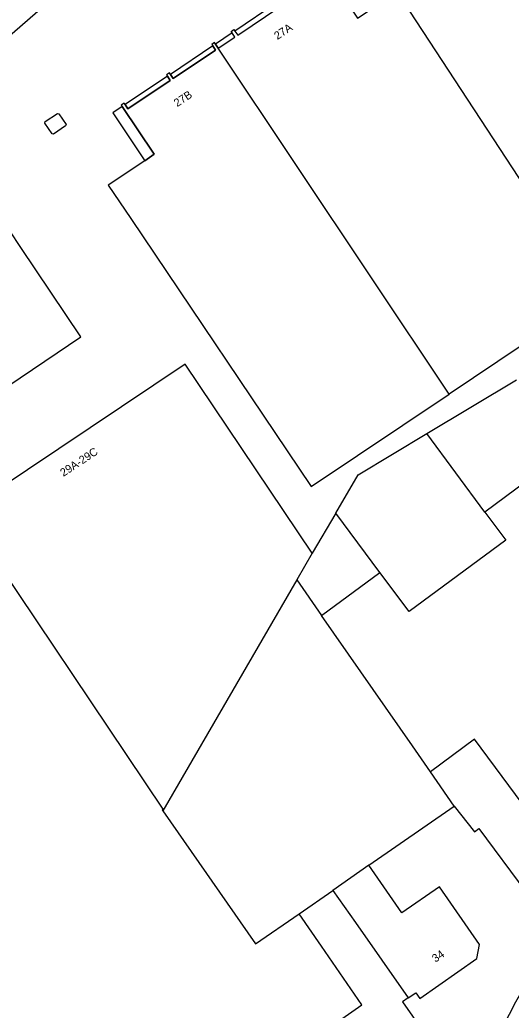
# Model space of a CAD drawing. Extents: x 156651 to 158072, y 387631 to 388990.
# Drawn here: x 157362.3 to 157423.6, y 387781.5 to 387905.3 of the extents above; entities that cross this region are included whole.
import ezdxf

# ---------------------------------------------------------------- set-up
doc = ezdxf.new("R2010")
doc.units = 0
for name, color, linetype in [('IMGEO_Lage_trafo', 7, 'Continuous'), ('IMGEO_Pand', 7, 'Continuous'), ('IMGEO_Pand_nummerreeks', 7, 'Continuous'), ('IMGEO_Pand_overbouw', 7, 'Continuous'), ('IMGEO_Voetpad_open', 7, 'Continuous')]:
    doc.layers.add(name, color=color, linetype=linetype)

msp = doc.modelspace()

# ---------------------------------------------------------------- linework, layer by layer
at = {"layer": 'IMGEO_Lage_trafo'}
msp.add_lwpolyline([(157366.51, 387890.99), (157366.34, 387891.02), (157365.44, 387892.37), (157365.48, 387892.55), (157366.99, 387893.54), (157367.16, 387893.53), (157368.07, 387892.17), (157368.02, 387892), (157366.51, 387890.99)], dxfattribs=at)
at = {"layer": 'IMGEO_Pand'}
for points in [[(157387.08, 387901.72), (157389.14, 387903.1), (157388.79, 387903.62), (157388.67, 387903.8), (157389.03, 387904.04), (157389.15, 387903.86), (157389.5, 387903.35), (157394.78, 387906.9), (157394.43, 387907.42), (157394.31, 387907.6), (157394.67, 387907.84), (157394.8, 387907.65), (157395.14, 387907.14), (157400.43, 387910.7), (157400.09, 387911.22), (157399.97, 387911.4), (157400.33, 387911.64), (157400.45, 387911.46), (157404.47, 387905.48), (157405.66, 387906.28), (157409.42, 387908.81)], [(157434.24, 387870.82), (157409.42, 387908.81)], [(157387.08, 387901.72), (157386.74, 387902.24), (157386.62, 387902.42), (157386.27, 387902.19), (157386.38, 387902.01), (157386.72, 387901.49), (157381.43, 387897.92), (157381.09, 387898.44), (157380.97, 387898.63), (157380.61, 387898.39), (157380.73, 387898.21), (157381.07, 387897.69), (157375.79, 387894.16), (157375.44, 387894.67), (157375.32, 387894.85), (157374.96, 387894.61), (157375.09, 387894.43), (157379.09, 387888.46), (157377.9, 387887.66), (157373.35, 387884.6), (157376.14, 387880.46), (157398.66, 387846.95), (157415.88, 387858.5)], [(157415.88, 387858.5), (157387.08, 387901.72)], [(157362.41, 387876.83), (157359.63, 387880.98), (157338.5, 387866.72), (157341.3, 387862.58), (157348.84, 387851.42), (157369.91, 387865.65), (157362.41, 387876.83)], [(157434.24, 387870.82), (157415.88, 387858.5)], [(157398.8, 387838.63), (157382.93, 387862.24), (157355.27, 387843.72), (157380.15, 387806.63), (157380.06, 387806.57), (157380.16, 387806.43)], [(157413.11, 387853.57), (157424.32, 387860.3)], [(157401.74, 387843.64), (157404.55, 387848.43), (157413.11, 387853.57)], [(157420.35, 387843.75), (157413.11, 387853.57)], [(157430.82, 387851.55), (157420.35, 387843.75)], [(157420.35, 387843.75), (157422.96, 387840.25), (157410.89, 387831.35), (157407.24, 387836.22)], [(157401.74, 387843.64), (157398.8, 387838.63)], [(157407.24, 387836.22), (157401.74, 387843.64)], [(157398.8, 387838.63), (157396.88, 387835.3)], [(157396.88, 387835.3), (157380.16, 387806.43)], [(157396.88, 387835.3), (157399.97, 387830.85)], [(157399.97, 387830.85), (157407.24, 387836.22)], [(157413.55, 387811.3), (157411.3, 387814.54), (157399.97, 387830.85)], [(157416.52, 387807.02), (157419.04, 387803.79), (157419.61, 387804.22), (157425.46, 387796.32), (157427.4, 387797.77), (157427.58, 387797.53), (157430.64, 387799.81), (157427.65, 387803.82), (157419.05, 387815.39), (157413.55, 387811.3)], [(157416.52, 387807.02), (157413.55, 387811.3)], [(157405.87, 387799.65), (157416.52, 387807.02)], [(157380.16, 387806.43), (157391.71, 387789.8), (157397.16, 387793.57)], [(157405.87, 387799.65), (157401.39, 387796.5)], [(157410.79, 387783.05), (157411.73, 387783.7), (157412.23, 387782.99), (157419.34, 387787.98), (157419.7, 387789.75), (157414.71, 387796.93), (157410.01, 387793.67), (157405.87, 387799.65)], [(157397.16, 387793.57), (157401.39, 387796.5)], [(157401.39, 387796.5), (157404.2, 387792.47), (157410.79, 387783.05)], [(157410.79, 387783.05), (157410.09, 387782.57), (157413.53, 387777.61), (157413.19, 387775.77), (157406.11, 387770.79), (157403.26, 387774.89), (157400.4, 387778.99), (157404.98, 387782.18), (157399.97, 387789.53), (157397.16, 387793.57)]]:
    msp.add_lwpolyline(points, dxfattribs=at)
at = {"layer": 'IMGEO_Pand_overbouw'}
for points in [[(157389.15, 387903.86), (157389.5, 387903.35), (157394.78, 387906.9), (157394.43, 387907.42)], [(157388.79, 387903.62), (157386.74, 387902.24), (157387.08, 387901.72), (157389.14, 387903.1)], [(157381.09, 387898.44), (157381.43, 387897.92), (157386.72, 387901.49), (157386.38, 387902.01)], [(157375.44, 387894.67), (157375.79, 387894.16), (157381.07, 387897.69), (157380.73, 387898.21)], [(157377.9, 387887.66), (157379.09, 387888.46), (157375.09, 387894.43), (157373.9, 387893.64)]]:
    msp.add_lwpolyline(points, close=True, dxfattribs=at)
at = {"layer": 'IMGEO_Voetpad_open'}
msp.add_lwpolyline([(157352.8, 387896.47), (157358.08, 387900.92), (157358.14, 387900.79), (157366.76, 387908.28), (157368.78, 387910)], dxfattribs=at)
msp.add_arc((157487.5, 387747.86), 72.17, 144.6992, 153.5028, dxfattribs=at)

# ---------------------------------------------------------------- texts
at = {"layer": 'IMGEO_Pand_nummerreeks'}
for s, rotation, p in [('27A', 33.9389, (157394.46, 387902.73)), ('27B', 33.8386, (157381.95, 387894.34)), ('29A-29C', 33.5352, (157367.75, 387848.15)), ('34', 35.0249, (157414.19, 387787.45))]:
    msp.add_text(s, height=1, rotation=rotation, dxfattribs=at).set_placement(p)

doc.saveas('drawing.dxf')
